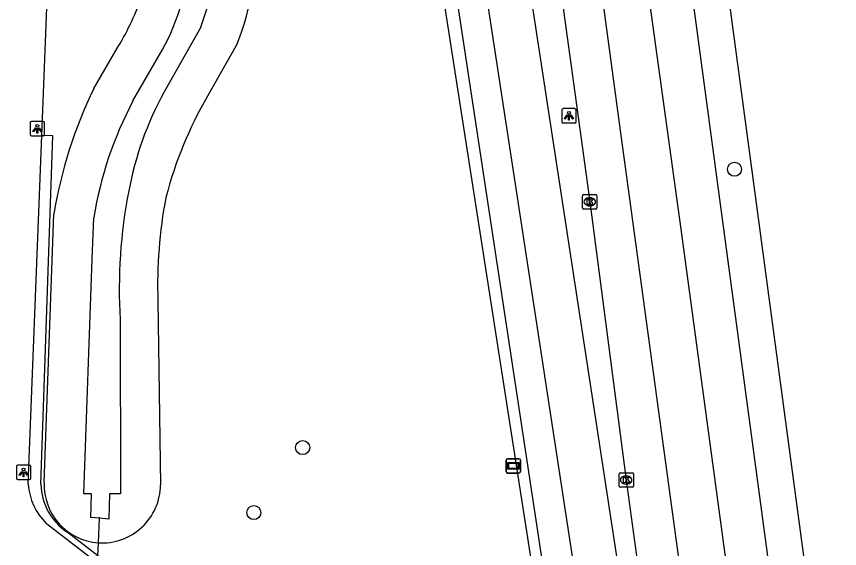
# Model space of a CAD drawing. Extents: x 160077 to 160945, y 386481 to 387498.
# Drawn here: x 160885.1 to 160942.3, y 386529.6 to 386566.6 of the extents above; entities that cross this region are included whole.
import ezdxf

# ---------------------------------------------------------------- set-up
doc = ezdxf.new("R2010")
doc.units = 0
for name, color, linetype in [('IMGEO_Boom', 7, 'Continuous'), ('IMGEO_Duiker', 7, 'Continuous'), ('IMGEO_Fietspad_gesloten', 7, 'Continuous'), ('IMGEO_Groenvoorziening', 7, 'Continuous'), ('IMGEO_Haag', 7, 'Continuous'), ('IMGEO_Kolk', 7, 'Continuous'), ('IMGEO_Lichtpunt', 7, 'Continuous'), ('IMGEO_Rijbaan_lokaal_gesloten', 7, 'Continuous'), ('IMGEO_Verklikker', 7, 'Continuous'), ('IMGEO_Voetpad_open', 7, 'Continuous'), ('IMGEO_Waterloop', 7, 'Continuous')]:
    doc.layers.add(name, color=color, linetype=linetype)

msp = doc.modelspace()

# ---------------------------------------------------------------- linework, layer by layer
at = {"layer": 'IMGEO_Boom'}
for centre in [(160934.997, 386555.982), (160904.983, 386536.645), (160901.589, 386532.131)]:
    msp.add_circle(centre, 0.489, dxfattribs=at)
at = {"layer": 'IMGEO_Duiker'}
msp.add_lwpolyline([(160890.185, 386518.098), (160890.217, 386518.733), (160890.268, 386519.746), (160890.529, 386524.958), (160890.713, 386528.624), (160890.727, 386528.908), (160890.738, 386529.134), (160890.783, 386530.027), (160890.869, 386531.743), (160890.873, 386531.814)], dxfattribs=at)
at = {"layer": 'IMGEO_Fietspad_gesloten'}
for points in [[(160924.039, 386509.64), (160924.544, 386515.778), (160924.949, 386520.978), (160924.686, 386522.865), (160917.35, 386570.85), (160913.914, 386593.665), (160913.716, 386595.352)], [(160927.262, 386510.313), (160927.334, 386511.285), (160927.995, 386518.607), (160928.07, 386521.277), (160927.829, 386522.431), (160917.493, 386590.077)]]:
    msp.add_lwpolyline(points, dxfattribs=at)
at = {"layer": 'IMGEO_Groenvoorziening'}
for points in [[(160890.47, 386561.586), (160892.163, 386564.504)], [(160900.442, 386564.705), (160898.361, 386561.061)], [(160887.022, 386534.218), (160887.692, 386552.866)], [(160894.923, 386546.834), (160895.112, 386534.065)]]:
    msp.add_lwpolyline(points, dxfattribs=at)
for centre, radius, start, end in [((160880.45, 386572.416), 21.427, 338.9076, 21.6428), ((160876.129, 386574.21), 18.743, 328.8121, 341.078), ((160918.349, 386547.902), 31.056, 153.8563, 170.8022), ((160923.204, 386546.78), 28.655, 150.1069, 165.3437), ((160927.025, 386547.964), 32.122, 169.1153, 182.0166), ((160891.066, 386534.064), 4.047, 177.8159, 265.9937), ((160891.017, 386534.115), 4.095, 266.721, 359.2952)]:
    msp.add_arc(centre, radius, start, end, dxfattribs=at)
at = {"layer": 'IMGEO_Haag'}
for points in [[(160914.104, 386572.134), (160921.327, 386525.769), (160921.941, 386521.431), (160922.2, 386519.794), (160922.103, 386517.107), (160921.652, 386509.369)], [(160886.785, 386534.096), (160887.615, 386558.295), (160886.86, 386558.325)], [(160894.88, 386525.397), (160895.145, 386525.79), (160891.44, 386528.592), (160890.738, 386529.134), (160888.582, 386530.799)]]:
    msp.add_lwpolyline(points, dxfattribs=at)
msp.add_arc((160890.881, 386534.19), 4.097, 181.3185, 235.8659, dxfattribs=at)
at = {"layer": 'IMGEO_Kolk'}
for p, q in [((160924.437, 386553.296), (160924.437, 386554.148)), ((160924.512, 386554.222), (160925.364, 386554.222)), ((160925.438, 386554.148), (160925.438, 386553.296)), ((160924.925, 386554.002), (160924.95, 386554.002)), ((160925.364, 386553.222), (160924.512, 386553.222)), ((160924.948, 386553.442), (160924.923, 386553.442)), ((160926.971, 386533.969), (160926.971, 386534.821)), ((160927.046, 386534.895), (160927.898, 386534.895)), ((160927.459, 386534.675), (160927.484, 386534.675)), ((160927.972, 386534.821), (160927.972, 386533.969)), ((160927.482, 386534.115), (160927.457, 386534.115)), ((160927.898, 386533.895), (160927.046, 386533.895))]:
    msp.add_line(p, q, dxfattribs=at)
for points in [[(160924.437, 386553.296), (160924.437, 386554.148)], [(160924.512, 386554.222), (160925.364, 386554.222)], [(160925.438, 386554.148), (160925.438, 386553.296)], [(160924.758, 386553.922), (160924.881, 386553.922), (160924.881, 386553.771), (160925.011, 386553.922), (160925.175, 386553.922), (160925.029, 386553.771), (160925.182, 386553.522), (160925.03, 386553.522), (160924.945, 386553.686), (160924.881, 386553.619), (160924.881, 386553.522), (160924.758, 386553.522), (160924.758, 386553.922)], [(160925.364, 386553.222), (160924.512, 386553.222)], [(160926.971, 386533.969), (160926.971, 386534.821)], [(160927.046, 386534.895), (160927.898, 386534.895)], [(160927.972, 386534.821), (160927.972, 386533.969)], [(160927.292, 386534.595), (160927.415, 386534.595), (160927.415, 386534.444), (160927.545, 386534.595), (160927.709, 386534.595), (160927.563, 386534.444), (160927.716, 386534.195), (160927.564, 386534.195), (160927.479, 386534.359), (160927.415, 386534.292), (160927.415, 386534.195), (160927.292, 386534.195), (160927.292, 386534.595)], [(160927.898, 386533.895), (160927.046, 386533.895)]]:
    msp.add_lwpolyline(points, dxfattribs=at)
for centre, start, end in [((160924.514, 386554.146), 91.552, 178.448), ((160924.514, 386554.146), 91.552, 178.448), ((160925.362, 386554.146), 1.552, 88.448), ((160925.362, 386554.146), 1.552, 88.448), ((160924.514, 386553.298), 181.552, 268.448), ((160924.514, 386553.298), 181.552, 268.448), ((160925.362, 386553.298), 271.552, 358.448), ((160925.362, 386553.298), 271.552, 358.448), ((160927.048, 386534.819), 91.552, 178.448), ((160927.048, 386534.819), 91.552, 178.448), ((160927.896, 386534.819), 1.552, 88.448), ((160927.896, 386534.819), 1.552, 88.448), ((160927.048, 386533.971), 181.552, 268.448), ((160927.048, 386533.971), 181.552, 268.448), ((160927.896, 386533.971), 271.552, 358.448), ((160927.896, 386533.971), 271.552, 358.448)]:
    msp.add_arc(centre, 0.0765, start, end, dxfattribs=at)
for centre, major_axis, ratio, start_param, end_param in [((160924.924, 386553.722), (-0.387, 0.002), 0.722429, 4.712389, 7.853982), ((160924.949, 386553.722), (-0.39, 0.002), 0.717154, 1.570796, 4.712389), ((160927.458, 386534.395), (-0.387, 0.002), 0.722429, 4.712389, 7.853982), ((160927.483, 386534.395), (-0.39, 0.002), 0.717154, 1.570796, 4.712389)]:
    msp.add_ellipse(centre, major_axis=major_axis, ratio=ratio, start_param=start_param, end_param=end_param, dxfattribs=at)
at = {"layer": 'IMGEO_Lichtpunt'}
for p, q in [((160922.99, 386560.099), (160922.99, 386559.292)), ((160922.99, 386560.099), (160922.99, 386559.292)), ((160923.892, 386560.194), (160923.084, 386560.194)), ((160923.892, 386560.194), (160923.084, 386560.194)), ((160923.986, 386559.292), (160923.986, 386560.099)), ((160923.986, 386559.292), (160923.986, 386560.099)), ((160886.043, 386559.203), (160886.043, 386558.396)), ((160886.043, 386559.203), (160886.043, 386558.396)), ((160886.945, 386559.298), (160886.137, 386559.298)), ((160886.945, 386559.298), (160886.137, 386559.298)), ((160887.039, 386558.396), (160887.039, 386559.203)), ((160887.039, 386558.396), (160887.039, 386559.203)), ((160923.084, 386559.198), (160923.892, 386559.198)), ((160923.084, 386559.198), (160923.892, 386559.198)), ((160886.137, 386558.302), (160886.945, 386558.302)), ((160886.137, 386558.302), (160886.945, 386558.302)), ((160885.092, 386535.326), (160885.092, 386534.519)), ((160885.092, 386535.326), (160885.092, 386534.519)), ((160885.994, 386535.421), (160885.186, 386535.421)), ((160885.994, 386535.421), (160885.186, 386535.421)), ((160886.088, 386534.519), (160886.088, 386535.326)), ((160886.088, 386534.519), (160886.088, 386535.326)), ((160885.186, 386534.425), (160885.994, 386534.425)), ((160885.186, 386534.425), (160885.994, 386534.425))]:
    msp.add_line(p, q, dxfattribs=at)
for points in [[(160923.364, 386559.763), (160923.403, 386559.735), (160923.215, 386559.473), (160923.177, 386559.5), (160923.364, 386559.763)], [(160923.466, 386559.715), (160923.513, 386559.715), (160923.513, 386559.393), (160923.466, 386559.393), (160923.466, 386559.715)], [(160923.576, 386559.735), (160923.614, 386559.762), (160923.801, 386559.5), (160923.762, 386559.472), (160923.576, 386559.735)], [(160886.417, 386558.867), (160886.456, 386558.839), (160886.268, 386558.577), (160886.23, 386558.604), (160886.417, 386558.867)], [(160886.519, 386558.819), (160886.566, 386558.819), (160886.566, 386558.497), (160886.519, 386558.497), (160886.519, 386558.819)], [(160886.629, 386558.839), (160886.667, 386558.866), (160886.854, 386558.604), (160886.815, 386558.576), (160886.629, 386558.839)], [(160885.466, 386534.99), (160885.505, 386534.962), (160885.317, 386534.7), (160885.279, 386534.727), (160885.466, 386534.99)], [(160885.568, 386534.942), (160885.615, 386534.942), (160885.615, 386534.62), (160885.568, 386534.62), (160885.568, 386534.942)], [(160885.678, 386534.962), (160885.716, 386534.989), (160885.903, 386534.727), (160885.864, 386534.699), (160885.678, 386534.962)]]:
    msp.add_lwpolyline(points, dxfattribs=at)
for centre in [(160923.489, 386559.897), (160886.542, 386559.001), (160885.591, 386535.124)]:
    msp.add_circle(centre, 0.0994, dxfattribs=at)
for centre, start, end in [((160923.084, 386560.099), 90, 180), ((160923.084, 386560.099), 90, 180), ((160923.892, 386560.099), 0, 90), ((160923.892, 386560.099), 0, 90), ((160886.137, 386559.203), 90, 180), ((160886.137, 386559.203), 90, 180), ((160886.945, 386559.203), 0, 90), ((160886.945, 386559.203), 0, 90), ((160923.084, 386559.292), 180, 270), ((160923.084, 386559.292), 180, 270), ((160923.892, 386559.292), 270, 0), ((160923.892, 386559.292), 270, 360), ((160886.137, 386558.396), 180, 270), ((160886.137, 386558.396), 180, 270), ((160886.945, 386558.396), 270, 0), ((160886.945, 386558.396), 270, 360), ((160885.186, 386535.326), 90, 180), ((160885.186, 386535.326), 90, 180), ((160885.994, 386535.326), 0, 90), ((160885.994, 386535.326), 0, 90), ((160885.186, 386534.519), 180, 270), ((160885.186, 386534.519), 180, 270), ((160885.994, 386534.519), 270, 0), ((160885.994, 386534.519), 270, 360)]:
    msp.add_arc(centre, 0.0946, start, end, dxfattribs=at)
at = {"layer": 'IMGEO_Rijbaan_lokaal_gesloten'}
for points in [[(160922.811, 386590.279), (160921.755, 386577.226), (160922.424, 386572.074), (160924.938, 386553.722), (160927.472, 386534.395), (160929.698, 386518.078), (160930.534, 386511.943), (160930.69, 386510.527)], [(160934.089, 386507.212), (160926.947, 386559.524), (160922.811, 386590.279)], [(160925.955, 386590.213), (160931.268, 386551.817), (160937.286, 386507.342)], [(160939.776, 386510.788), (160939.527, 386512.579), (160929.157, 386589.744)], [(160931.627, 386589.902), (160941.771, 386514.448), (160942.298, 386511.024)]]:
    msp.add_lwpolyline(points, dxfattribs=at)
at = {"layer": 'IMGEO_Verklikker'}
for p, q in [((160919.129, 386534.976), (160919.129, 386535.776)), ((160919.129, 386535.776), (160919.129, 386534.976)), ((160919.229, 386535.876), (160920.019, 386535.876)), ((160920.019, 386535.876), (160919.229, 386535.876)), ((160920.119, 386535.776), (160920.119, 386534.976)), ((160920.119, 386534.976), (160920.119, 386535.776)), ((160920.019, 386534.876), (160919.229, 386534.876)), ((160919.229, 386534.876), (160920.019, 386534.876))]:
    msp.add_line(p, q, dxfattribs=at)
for points in [[(160919.23, 386535.608), (160920.018, 386535.608), (160920.018, 386535.144), (160919.23, 386535.144), (160919.23, 386535.608)], [(160919.295, 386535.543), (160919.295, 386535.209), (160919.953, 386535.209), (160919.953, 386535.543), (160919.295, 386535.543)]]:
    msp.add_lwpolyline(points, dxfattribs=at)
for centre, start, end in [((160919.229, 386535.776), 90, 180), ((160919.229, 386535.776), 90, 180), ((160920.019, 386535.776), 0, 90), ((160920.019, 386535.776), 360, 90), ((160919.229, 386534.976), 180, 270), ((160919.229, 386534.976), 180, 270), ((160920.019, 386534.976), 270, 0), ((160920.019, 386534.976), 270, 0)]:
    msp.add_arc(centre, 0.1, start, end, dxfattribs=at)
at = {"layer": 'IMGEO_Voetpad_open'}
for points in [[(160886.86, 386558.325), (160888.219, 386593.218)], [(160921.652, 386509.369), (160922.392, 386509.405), (160922.369, 386509.566), (160922.997, 386516.953), (160923.099, 386518.851), (160922.752, 386521.535), (160915.054, 386572.233)], [(160885.916, 386534.105), (160886.86, 386558.325)], [(160894.88, 386525.397), (160890.713, 386528.624), (160887.185, 386531.356)]]:
    msp.add_lwpolyline(points, dxfattribs=at)
msp.add_arc((160890.09, 386534.365), 4.182, 183.5585, 225.9998, dxfattribs=at)
at = {"layer": 'IMGEO_Waterloop'}
for points in [[(160897.903, 386565.865), (160895.333, 386561.319)], [(160893.187, 386560.729), (160895.214, 386564.259)], [(160892.304, 386545.542), (160892.332, 386533.437), (160891.563, 386533.434), (160891.514, 386531.684), (160890.869, 386531.743), (160890.258, 386531.799), (160890.313, 386533.429), (160889.775, 386533.427), (160890.361, 386549.733), (160890.466, 386552.639)]]:
    msp.add_lwpolyline(points, dxfattribs=at)
for centre, radius, start, end in [((160880.39, 386572.439), 18.706, 339.4257, 21.4792), ((160881.86, 386571.726), 15.3, 330.7872, 357.3019), ((160915.537, 386550.281), 23.022, 151.3506, 169.4988), ((160916.606, 386548.35), 26.489, 152.1388, 170.6813), ((160927.054, 386547.711), 34.818, 168.7954, 183.5722)]:
    msp.add_arc(centre, radius, start, end, dxfattribs=at)

doc.saveas('drawing.dxf')
